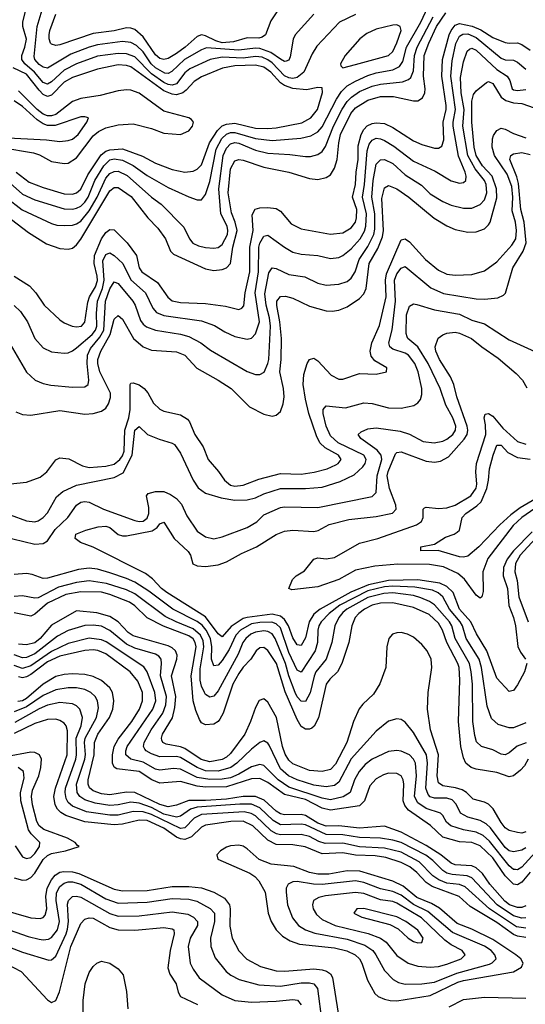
# Model space of a CAD drawing. Header units: inches. Extents: x 1308407 to 1441228, y 959628 to 1036311.
# Tile 291 of 656: x 1341936 to 1344367, y 1013372 to 1018102. Entities that reach past the tile are written whole.
import ezdxf

# ---------------------------------------------------------------- set-up
doc = ezdxf.new("R2010")
doc.units = ezdxf.units.IN
doc.header["$MEASUREMENT"] = 0
doc.layers.add('B3041', color=7, linetype='Continuous')

msp = doc.modelspace()

# ---------------------------------------------------------------- linework, layer by layer
at = {"layer": 'B3041', "color": 5}
for points, elevation in [([(1341890, 1017316.5), (1341950, 1017264.6), (1342010, 1017237.1), (1342150, 1017193.4), (1342190, 1017191.9), (1342210, 1017196.3), (1342230, 1017206.9), (1342250, 1017225.8), (1342266.1, 1017250), (1342297, 1017330), (1342340.8, 1017399.2), (1342370, 1017428), (1342390, 1017434.3), (1342430, 1017427.8), (1342481.5, 1017401.5), (1342550, 1017353.3), (1342650, 1017296.1), (1342750, 1017251.8), (1342790, 1017236.9), (1342810, 1017236), (1342830, 1017261.6), (1342850, 1017324.9), (1342880.4, 1017479.6), (1342908.5, 1017531.5), (1342930, 1017552.3), (1342950, 1017559.4), (1342970, 1017560.2), (1343070, 1017531.3), (1343150, 1017521.4), (1343287.1, 1017532.9), (1343335.6, 1017544.4), (1343370, 1017562.8), (1343390, 1017587.5), (1343459, 1017721), (1343483.2, 1017756.8), (1343510, 1017783.5), (1343550, 1017807.3), (1343610, 1017833.9), (1343650, 1017846.5), (1343730, 1017861.7), (1343762.8, 1017877.2), (1343778.5, 1017901.5), (1343796.5, 1017970), (1343864.2, 1018090), (1343910.7, 1018190)], 2960), ([(1341870, 1017163.4), (1341979.4, 1017079.4), (1342064.8, 1017024.8), (1342130, 1017002.6), (1342170, 1016999.5), (1342190, 1017005), (1342210, 1017020.1), (1342230, 1017047.3), (1342370, 1017279.1), (1342390, 1017296.2), (1342410, 1017296), (1342471.9, 1017251.9), (1342552.3, 1017150), (1342600.9, 1017100.9), (1342636.8, 1017050), (1342661.8, 1016990), (1342675.5, 1016975.5), (1342830, 1016905.9), (1342870, 1016897.5), (1342910, 1016901.2), (1342930, 1016910.1), (1342950, 1016931.3), (1342960.9, 1017010), (1342981.6, 1017090), (1342973, 1017130), (1342953.8, 1017173.8), (1342939.1, 1017270), (1342950, 1017385.3), (1342970, 1017423.9), (1342990, 1017430.1), (1343010, 1017426.6), (1343110, 1017394.1), (1343230, 1017369.6), (1343330, 1017338.5), (1343370, 1017334.7), (1343410, 1017343.5), (1343430, 1017357.4), (1343450, 1017389.2), (1343462.9, 1017430), (1343470.4, 1017510), (1343479.2, 1017550), (1343528.5, 1017651.5), (1343550, 1017679.2), (1343610, 1017714.7), (1343670, 1017733.3), (1343733.7, 1017733.7), (1343830, 1017712.4), (1343850, 1017712.3), (1343873.3, 1017726.7), (1343883.5, 1017750), (1343885.4, 1017770), (1343878, 1017830), (1343881, 1017930), (1343902.9, 1017990), (1343940.3, 1018070), (1343984.7, 1018135.3)], 2920), ([(1341870, 1017250.1), (1341948.1, 1017188.1), (1342090, 1017122.4), (1342115.2, 1017115.2), (1342152.7, 1017112.7), (1342190, 1017114.7), (1342210, 1017121.5), (1342230, 1017134.9), (1342270, 1017183.5), (1342309.1, 1017250), (1342350, 1017340.5), (1342370, 1017363.3), (1342390, 1017373.5), (1342410, 1017373.7), (1342453.1, 1017353.1), (1342569.5, 1017249.5), (1342615.8, 1017215.8), (1342725.9, 1017105.9), (1342752.1, 1017050), (1342768.3, 1017028.3), (1342795.8, 1017015.8), (1342830, 1017008.3), (1342870, 1017004.7), (1342890, 1017007.5), (1342910, 1017021.5), (1342935.4, 1017070), (1342937.5, 1017090), (1342933.2, 1017110), (1342903.9, 1017170), (1342894.1, 1017290), (1342915.1, 1017450), (1342930, 1017485.6), (1342950, 1017505.9), (1342970, 1017511.4), (1342990, 1017508.5), (1343070, 1017475.9), (1343130, 1017461.2), (1343234.5, 1017454.5), (1343310, 1017444.1), (1343335, 1017445), (1343370, 1017455.1), (1343390, 1017469.4), (1343406.7, 1017493.3), (1343445.1, 1017590), (1343487.3, 1017672.7), (1343510, 1017708.2), (1343530.7, 1017729.3), (1343570, 1017756.7), (1343630, 1017782.1), (1343670, 1017791.8), (1343776.8, 1017803.2), (1343806.1, 1017813.9), (1343816.1, 1017823.9), (1343830, 1017856), (1343834, 1017930), (1343847.2, 1017970), (1343923.8, 1018116.2)], 2940), ([(1343550, 1018126.4), (1343474.2, 1018090), (1343364.5, 1017975.5), (1343342.1, 1017937.9), (1343301.9, 1017850), (1343270, 1017823.9), (1343250, 1017819.8), (1343230, 1017822.8), (1343210, 1017832.3), (1343150, 1017894.1), (1343130, 1017909.5), (1343101.9, 1017921.9), (1343070, 1017925.4), (1343010, 1017917.5), (1342910, 1017922), (1342852.7, 1017910), (1342754.3, 1017865.7), (1342730, 1017846.6), (1342690, 1017793.7), (1342670, 1017786.7), (1342650, 1017790.2), (1342630, 1017800.5), (1342570, 1017841.3), (1342490, 1017923.9), (1342450, 1017938.4), (1342410, 1017939.4), (1342310, 1017926.5), (1342210, 1017889.9), (1342150, 1017859.1), (1342090, 1017802.9), (1342070, 1017792.7), (1342050, 1017800.7), (1342008.3, 1017850), (1341961, 1017890), (1341946.5, 1017910), (1341947.4, 1017930), (1341961.5, 1017970), (1341968.7, 1018008.7), (1341951.4, 1018070), (1341951.1, 1018090), (1341966, 1018150)], 2960), ([(1343350.8, 1018129.2), (1343260.5, 1018030), (1343251.1, 1018008.9), (1343237.2, 1017922.8), (1343230, 1017907), (1343217.5, 1017902.5), (1343210, 1017901.7), (1343190, 1017911.6), (1343143.9, 1017943.9), (1343090, 1017964), (1343070, 1017965.7), (1342990, 1017955.5), (1342833.7, 1017966.3), (1342810, 1017957.3), (1342729.3, 1017910), (1342667.4, 1017852.6), (1342650, 1017843.6), (1342634.6, 1017845.4), (1342588.9, 1017870), (1342568.8, 1017890), (1342530, 1017947.6), (1342497.9, 1017977.9), (1342470, 1017992.9), (1342430, 1017997.4), (1342310, 1017981.8), (1342270, 1017970.8), (1342182.9, 1017937.1), (1342070, 1017869.9), (1342050, 1017873.3), (1342030, 1017886.8), (1342009.9, 1017910), (1342005.6, 1017925.6), (1342019.9, 1018070), (1342044.7, 1018150)], 2940), ([(1343175.3, 1018144.7), (1343143.2, 1018096.8), (1343118.6, 1018030), (1343102.5, 1018017.5), (1343086.2, 1018013.8), (1343030, 1018014.5), (1342964.3, 1017995.7), (1342910, 1017991.1), (1342879.9, 1017999.9), (1342830, 1018025.1), (1342810, 1018028.5), (1342790, 1018021.6), (1342732.5, 1017970), (1342690, 1017939.7), (1342650, 1017916.1), (1342630, 1017911.1), (1342610, 1017916), (1342590, 1017932.8), (1342530, 1018019.6), (1342490, 1018055), (1342470, 1018062), (1342450, 1018062.7), (1342390, 1018048.6), (1342290, 1018034.9), (1342130, 1017981.4), (1342110, 1017978.8), (1342090, 1017984), (1342084.7, 1017990), (1342078.1, 1018010), (1342077.8, 1018030), (1342081.2, 1018050), (1342110, 1018127.8)], 2920), ([(1341909.7, 1016869.7), (1341983.9, 1016823.9), (1342014.8, 1016790), (1342054, 1016730), (1342130, 1016660.2), (1342150, 1016646), (1342189.4, 1016629.4), (1342210, 1016626.3), (1342233.7, 1016630), (1342250.3, 1016649.7), (1342264.3, 1016744.3), (1342272.2, 1016770), (1342301, 1016819), (1342310, 1016849.2), (1342309.2, 1016870), (1342294.8, 1016930), (1342295.5, 1016970), (1342330, 1017049.1), (1342350, 1017079.4), (1342370, 1017094.2), (1342390, 1017092.4), (1342452.7, 1017030), (1342498.7, 1016970), (1342511.3, 1016910), (1342523.8, 1016890), (1342598.9, 1016838.9), (1342649.1, 1016769.1), (1342670, 1016750.7), (1342710, 1016743.5), (1342830, 1016738.9), (1342925.4, 1016725.4), (1342990, 1016710.2), (1343003.8, 1016716.2), (1343013.1, 1016726.9), (1343020.8, 1016790), (1343043.1, 1016890), (1343042.9, 1017010), (1343059.1, 1017090), (1343054.7, 1017165.3), (1343067.8, 1017192.2), (1343090, 1017198.1), (1343130, 1017199.5), (1343170, 1017194.4), (1343190, 1017182.6), (1343241.1, 1017121.1), (1343290, 1017096.6), (1343430, 1017072.3), (1343490, 1017077.7), (1343530, 1017101.5), (1343549.9, 1017130.1), (1343555.9, 1017150), (1343556.3, 1017190), (1343536.2, 1017250), (1343550.6, 1017310), (1343553.5, 1017370), (1343562.8, 1017430), (1343564, 1017496), (1343577.7, 1017550), (1343590, 1017574.1), (1343607.3, 1017592.7), (1343630, 1017604), (1343650, 1017607.3), (1343690, 1017602.7), (1343730, 1017583.4), (1343830, 1017520.1), (1343870, 1017502), (1343930, 1017485.5), (1343950, 1017485.4), (1343965.3, 1017494.7), (1343974.9, 1017525.1), (1343971.7, 1017610), (1343986.8, 1017670), (1343987.1, 1017690), (1343966.3, 1017830), (1343969, 1017910), (1344001.3, 1018030), (1344010, 1018050.5), (1344030, 1018076.1), (1344050, 1018083.1), (1344111.2, 1018071.2), (1344153, 1018053), (1344210, 1018015.7), (1344270, 1017992.6), (1344290, 1017988.8), (1344330, 1017990.5), (1344350, 1017982.5), (1344390, 1017955.6)], 2880), ([(1341910, 1016728.7), (1341940.8, 1016700.8), (1341974.1, 1016650), (1342008.7, 1016570), (1342050, 1016525.2), (1342090, 1016506.6), (1342150, 1016500.1), (1342170, 1016502.3), (1342190, 1016510.7), (1342210, 1016526), (1342285.5, 1016590), (1342301.2, 1016610), (1342307.8, 1016630), (1342305.3, 1016690), (1342310.2, 1016750), (1342333.8, 1016810), (1342342.7, 1016850), (1342336.4, 1016943.6), (1342350, 1016974.1), (1342370, 1016981.6), (1342390, 1016969.5), (1342431.5, 1016931.5), (1342470, 1016853.1), (1342541.2, 1016790), (1342576.2, 1016716.2), (1342594.7, 1016694.7), (1342630, 1016681.6), (1342810, 1016656.1), (1342873, 1016633), (1342922.1, 1016602.1), (1342970, 1016580.7), (1343030, 1016567.1), (1343050, 1016571.8), (1343070, 1016592.3), (1343088.5, 1016650), (1343067.7, 1016790), (1343084.1, 1016890), (1343086, 1017010), (1343091.2, 1017028.8), (1343110, 1017061.7), (1343130, 1017066.4), (1343210, 1017008.8), (1343250, 1016985.4), (1343290, 1016975.9), (1343370, 1016968.6), (1343430, 1016955.3), (1343470, 1016959), (1343490, 1016968.9), (1343530, 1017000.5), (1343573.7, 1017050), (1343594, 1017086), (1343600.8, 1017110), (1343603.8, 1017170), (1343583.6, 1017250), (1343593.8, 1017310), (1343607.4, 1017472.6), (1343616.4, 1017503.6), (1343630, 1017523.1), (1343650, 1017532.2), (1343670, 1017530.1), (1343690, 1017521.6), (1343735, 1017495), (1343830, 1017422), (1343934.3, 1017374.3), (1344010, 1017327.3), (1344050, 1017317.4), (1344070, 1017320.2), (1344080.9, 1017330), (1344082.4, 1017350), (1344077.7, 1017370), (1344046.4, 1017446.4), (1344020.3, 1017590), (1344019.8, 1017610), (1344030.8, 1017670), (1344009.1, 1017830.9), (1344015.4, 1017904.6), (1344032.4, 1017987.6), (1344050, 1018023.1), (1344067.1, 1018032.9), (1344090, 1018033.4), (1344130, 1018015.9), (1344250, 1017916.5), (1344270, 1017908.7), (1344310, 1017907.8), (1344330, 1017897.7), (1344370, 1017865)], 2860), ([(1341890, 1016543.9), (1341969.1, 1016409.1), (1342010.8, 1016370.8), (1342050, 1016353.8), (1342086.7, 1016346.7), (1342190, 1016336.8), (1342250, 1016338.5), (1342265.1, 1016350), (1342268.1, 1016370), (1342260.1, 1016450), (1342262.1, 1016490), (1342277.4, 1016522.6), (1342322.5, 1016577.5), (1342340.3, 1016610), (1342349.4, 1016750), (1342370, 1016809), (1342390, 1016842.3), (1342410, 1016834.4), (1342479.6, 1016750), (1342490.9, 1016730), (1342516.4, 1016656.4), (1342530, 1016639), (1342546.8, 1016626.8), (1342590, 1016610.1), (1342710, 1016591.8), (1342750, 1016579.6), (1342807.5, 1016550), (1342854.1, 1016514.1), (1343030, 1016412.2), (1343070, 1016398.3), (1343090, 1016396.9), (1343110.9, 1016409.1), (1343129.9, 1016450), (1343133.3, 1016470), (1343142.8, 1016630), (1343137.2, 1016670), (1343120.5, 1016730), (1343115, 1016785), (1343133.4, 1016886.6), (1343150, 1016910.2), (1343170, 1016906.7), (1343230, 1016877.9), (1343306.9, 1016866.9), (1343370, 1016836.3), (1343410, 1016826.4), (1343470, 1016830.8), (1343510, 1016845), (1343530, 1016860.2), (1343548.9, 1016891.1), (1343567.6, 1016950), (1343610, 1017012.9), (1343639.3, 1017070), (1343644.1, 1017095.9), (1343643.2, 1017170), (1343629.1, 1017250), (1343635, 1017330), (1343650, 1017408.4), (1343670, 1017429.5), (1343690, 1017429.6), (1343730, 1017411), (1343790, 1017356), (1343867.8, 1017307.8), (1343910, 1017266), (1343970, 1017228.5), (1344010, 1017210.7), (1344070, 1017195.8), (1344110, 1017196), (1344150, 1017215), (1344170, 1017236.6), (1344182.3, 1017270), (1344178.5, 1017310), (1344169.9, 1017330), (1344125.6, 1017385.6), (1344090.2, 1017450), (1344066.4, 1017590), (1344072.5, 1017670), (1344058.8, 1017750), (1344055.9, 1017824.1), (1344070, 1017899), (1344087, 1017950), (1344099.2, 1017960.8), (1344110, 1017964.8), (1344130, 1017954.8), (1344230, 1017862.6), (1344279.6, 1017830), (1344292, 1017810), (1344304.3, 1017770), (1344310, 1017765.2), (1344330, 1017762), (1344370, 1017767)], 2840), ([(1341919, 1017370), (1341982.1, 1017322.1), (1342050, 1017295.7), (1342150, 1017266.1), (1342190, 1017264.5), (1342210, 1017270.1), (1342230, 1017287.2), (1342263.7, 1017356.3), (1342327.9, 1017452.1), (1342350, 1017470.1), (1342370, 1017476.7), (1342430, 1017481.6), (1342526.3, 1017446.3), (1342590, 1017412.1), (1342670, 1017382.1), (1342730, 1017369.1), (1342770, 1017373.6), (1342790, 1017383.4), (1342810, 1017404.8), (1342848.4, 1017510), (1342886.8, 1017570), (1342910, 1017591.6), (1342930, 1017600.3), (1342970, 1017604.4), (1343070, 1017581), (1343130, 1017578.9), (1343170, 1017582.8), (1343292.9, 1017607.1), (1343336.3, 1017630), (1343368.4, 1017670), (1343392.5, 1017752.5), (1343390, 1017775.1), (1343370, 1017776.1), (1343314.9, 1017765.1), (1343250, 1017771.2), (1343210, 1017785.7), (1343190, 1017798), (1343143, 1017850), (1343110, 1017874.3), (1343070, 1017883.8), (1342970, 1017880.5), (1342910.8, 1017869.2), (1342810, 1017826.7), (1342774.6, 1017805.4), (1342737.3, 1017762.7), (1342720.7, 1017750), (1342690, 1017741.8), (1342670, 1017743.8), (1342630, 1017760.6), (1342470, 1017876.3), (1342450, 1017882.6), (1342410, 1017884.4), (1342310, 1017865.1), (1342190, 1017823.7), (1342150, 1017801.1), (1342090, 1017739.8), (1342070, 1017732.5), (1342050, 1017742.6), (1342030, 1017763.6), (1341970, 1017840.2), (1341905.3, 1017870)], 2980), ([(1341918.7, 1016218.7), (1341950, 1016205), (1341990, 1016202), (1342130, 1016224.1), (1342250, 1016207.4), (1342290, 1016210.1), (1342330, 1016221.2), (1342350, 1016235.8), (1342363.5, 1016256.5), (1342373.3, 1016286.7), (1342372.9, 1016307.1), (1342321.5, 1016410), (1342311.9, 1016450), (1342312.5, 1016470), (1342327.1, 1016510), (1342370.7, 1016590), (1342390, 1016663.5), (1342410, 1016680.6), (1342430, 1016663.2), (1342483.3, 1016570), (1342530, 1016530.7), (1342570, 1016514.3), (1342690, 1016507.2), (1342730, 1016491.2), (1342787.7, 1016427.7), (1342890, 1016370.8), (1342952.3, 1016330), (1343041.9, 1016241.9), (1343110, 1016206.4), (1343150, 1016196.9), (1343170, 1016201.5), (1343190, 1016220.3), (1343202.8, 1016257.2), (1343207.1, 1016290), (1343203.8, 1016330), (1343186.8, 1016410), (1343193.7, 1016470), (1343194.7, 1016570), (1343187, 1016650), (1343171.7, 1016728.3), (1343172.8, 1016750), (1343190, 1016772.8), (1343213.4, 1016773.4), (1343250, 1016763.8), (1343330, 1016725.5), (1343410, 1016704), (1343438.2, 1016701.8), (1343470, 1016706.9), (1343510, 1016722.5), (1343570, 1016762.1), (1343590, 1016785.1), (1343602.5, 1016810), (1343615.5, 1016930), (1343657.8, 1017002.2), (1343681.1, 1017058.9), (1343684.7, 1017090), (1343677.7, 1017242.3), (1343690, 1017293.7), (1343710, 1017305.1), (1343750, 1017290.1), (1343807.5, 1017250), (1343928.5, 1017148.5), (1343990, 1017111.7), (1344030, 1017094.6), (1344090, 1017081), (1344130, 1017082.5), (1344170, 1017098), (1344190, 1017116.3), (1344197.5, 1017130), (1344230, 1017246.2), (1344229.1, 1017290), (1344206.7, 1017350), (1344160.4, 1017400.4), (1344130.8, 1017450), (1344120.5, 1017490), (1344110.2, 1017609.8), (1344110.2, 1017709.8), (1344117.6, 1017742.4), (1344130, 1017759.8), (1344180.3, 1017799.7), (1344190, 1017805), (1344210, 1017795.9), (1344251, 1017730), (1344273.5, 1017713.5), (1344310, 1017702.7), (1344350, 1017700.1), (1344410, 1017678.3)], 2820), ([(1341850, 1017487.9), (1342002.3, 1017462.3), (1342032.3, 1017452.3), (1342090, 1017421.5), (1342150, 1017411), (1342170, 1017413.5), (1342210, 1017438.8), (1342290, 1017543.9), (1342314.7, 1017565.3), (1342350, 1017582.6), (1342410, 1017597.4), (1342481.5, 1017601.5), (1342570, 1017579), (1342630, 1017557.6), (1342710, 1017551.1), (1342750, 1017567.8), (1342767.9, 1017590), (1342772.5, 1017610), (1342762.6, 1017622.6), (1342749.7, 1017630), (1342630, 1017661.8), (1342510, 1017749.6), (1342470, 1017762.8), (1342450, 1017764.8), (1342410, 1017759.7), (1342322.6, 1017737.4), (1342230, 1017723.5), (1342190, 1017709.2), (1342110, 1017646), (1342090, 1017639.9), (1342070, 1017640.8), (1342050, 1017648.6), (1342021.2, 1017670), (1341930, 1017760.7)], 3020), ([(1341850, 1017535.9), (1342065.3, 1017525.3), (1342130, 1017516.8), (1342170, 1017521.2), (1342190, 1017528.4), (1342218.1, 1017550), (1342258.8, 1017610), (1342266.6, 1017630), (1342250, 1017635.8), (1342230, 1017635.2), (1342106.4, 1017593.6), (1342070, 1017593.9), (1342050, 1017602.1), (1342021.3, 1017621.3), (1341950, 1017685.2), (1341910, 1017712.1)], 3040), ([(1341892.8, 1015872.8), (1341970, 1015880.1), (1342035.4, 1015904.6), (1342066.3, 1015930), (1342110, 1015987.7), (1342130, 1015997), (1342172.4, 1015992.4), (1342238.9, 1015958.9), (1342270, 1015951.6), (1342350, 1015956.5), (1342390, 1015966.6), (1342417.6, 1015990), (1342430, 1016006.8), (1342438.3, 1016030), (1342442.1, 1016130), (1342461.1, 1016190), (1342467.7, 1016230), (1342467.7, 1016350), (1342470, 1016355.2), (1342482.5, 1016357.5), (1342510, 1016348.3), (1342535.1, 1016330), (1342553, 1016310), (1342580.2, 1016260.2), (1342610, 1016231.8), (1342630, 1016222), (1342710, 1016204.3), (1342742.5, 1016182.5), (1342753.2, 1016170), (1342778.7, 1016110), (1342818.7, 1016050), (1342841.8, 1015990), (1342891.7, 1015931.7), (1342920.7, 1015890), (1342950, 1015866.4), (1342970, 1015860.8), (1343010, 1015865.3), (1343085.9, 1015894.1), (1343190, 1015921.3), (1343290, 1015919.4), (1343351.9, 1015928.1), (1343415.2, 1015944.8), (1343456.4, 1015963.6), (1343467, 1015970), (1343481.9, 1015990), (1343469.1, 1016010), (1343404.6, 1016044.6), (1343379.6, 1016070), (1343363.3, 1016103.3), (1343326.3, 1016210), (1343310, 1016278.9), (1343299.7, 1016350), (1343302.5, 1016397.5), (1343318.4, 1016450), (1343330, 1016470.3), (1343350, 1016476.1), (1343370, 1016462.6), (1343433.6, 1016393.6), (1343470, 1016375.2), (1343490, 1016375.8), (1343570, 1016402.2), (1343650, 1016399.6), (1343699.3, 1016410), (1343700.9, 1016430), (1343643.1, 1016463.1), (1343625.9, 1016485.9), (1343620.5, 1016510), (1343629.9, 1016550), (1343666.3, 1016633.7), (1343697.9, 1016770), (1343694.9, 1016850), (1343698.8, 1016881.2), (1343770, 1017044.4), (1343790, 1017048.9), (1343810, 1017034.2), (1343886.4, 1016950), (1343950, 1016898.9), (1343990, 1016880.1), (1344030, 1016874.9), (1344110, 1016878.2), (1344170, 1016896.2), (1344230, 1016939.3), (1344301.5, 1017018.5), (1344320.5, 1017050), (1344325.1, 1017090), (1344320.3, 1017130), (1344303.1, 1017183.1), (1344306.5, 1017250), (1344301.4, 1017301.4), (1344279.2, 1017359.2), (1344218.6, 1017450), (1344207.5, 1017490), (1344208.6, 1017530), (1344214.3, 1017545.7), (1344230, 1017570.1), (1344250, 1017580.5), (1344270, 1017576.4), (1344310, 1017554.5), (1344370, 1017533.7)], 2780), ([(1341890, 1015722.7), (1341970, 1015694.1), (1342010, 1015689.4), (1342024.9, 1015695.1), (1342050, 1015711.2), (1342070, 1015733.4), (1342113.5, 1015810), (1342143.9, 1015836.1), (1342210, 1015865.6), (1342390, 1015903.4), (1342434.6, 1015925.4), (1342477.5, 1016010), (1342489.6, 1016130), (1342510, 1016148.4), (1342550.1, 1016110.1), (1342607.1, 1016087.1), (1342670, 1016068.4), (1342680.7, 1016060.7), (1342710, 1016019), (1342769.6, 1015890), (1342793.9, 1015853.9), (1342830, 1015827), (1342904.8, 1015804.8), (1342970, 1015794.4), (1343030, 1015795.5), (1343070, 1015804.6), (1343110, 1015823.6), (1343190, 1015850.5), (1343309.9, 1015850.1), (1343390, 1015857.1), (1343477.2, 1015882.8), (1343544.2, 1015915.8), (1343586.2, 1015953.8), (1343596.9, 1015970), (1343602.3, 1015990), (1343590.5, 1016010), (1343467.7, 1016070), (1343430, 1016103), (1343409.2, 1016150), (1343395.4, 1016210), (1343395, 1016230), (1343410, 1016247.2), (1343503, 1016237), (1343590, 1016262.1), (1343630, 1016258.1), (1343710, 1016236.8), (1343770, 1016235.3), (1343831, 1016249), (1343850, 1016260.7), (1343862.6, 1016277.4), (1343870, 1016301), (1343869.3, 1016330), (1343852.5, 1016410), (1343836.1, 1016450), (1343806.1, 1016490), (1343790, 1016500.3), (1343730, 1016519.7), (1343716.4, 1016530), (1343710.8, 1016550), (1343727.4, 1016612.6), (1343743.5, 1016750), (1343738.7, 1016850), (1343750, 1016881.4), (1343770, 1016908.8), (1343790, 1016916.8), (1343913.1, 1016813.1), (1343974, 1016786), (1344130, 1016761.1), (1344170, 1016759), (1344234.4, 1016765.6), (1344261.8, 1016778.2), (1344271.8, 1016788.2), (1344307, 1016910), (1344356.9, 1016990), (1344370.6, 1017030), (1344362.1, 1017130), (1344344.7, 1017190), (1344334.6, 1017314.6), (1344326.4, 1017346.4), (1344293.1, 1017430), (1344298, 1017450), (1344310, 1017458.3), (1344350, 1017463.9), (1344390, 1017454.3)], 2760), ([(1341850, 1015620.7), (1342010, 1015582), (1342050, 1015585.3), (1342070, 1015598.1), (1342106.4, 1015653.6), (1342168.4, 1015710), (1342209.5, 1015770.5), (1342230, 1015784.2), (1342250, 1015787.5), (1342270, 1015783.5), (1342339.6, 1015750), (1342490, 1015696.6), (1342510, 1015691.6), (1342530, 1015692.9), (1342550, 1015707.9), (1342557, 1015730), (1342558, 1015758), (1342545.5, 1015814.5), (1342554.1, 1015825.9), (1342590, 1015835.7), (1342630, 1015835.2), (1342661.5, 1015821.5), (1342690, 1015802.2), (1342714.9, 1015774.9), (1342739.3, 1015719.3), (1342790, 1015645.4), (1342830, 1015617.3), (1342870, 1015608.6), (1342910, 1015618), (1343030, 1015662.2), (1343075.8, 1015690), (1343110, 1015723.5), (1343190, 1015758.1), (1343210, 1015761.2), (1343370, 1015758.1), (1343630, 1015811.2), (1343650, 1015830.4), (1343655.4, 1015910), (1343677.5, 1015990), (1343673.2, 1016010), (1343654, 1016034), (1343575.5, 1016090), (1343563.5, 1016110), (1343577.3, 1016122.7), (1343610, 1016136.6), (1343650, 1016141), (1343765.4, 1016125.4), (1343810, 1016111.3), (1343875.6, 1016075.6), (1343928.5, 1016068.5), (1343970, 1016077.7), (1343990, 1016087.4), (1344019, 1016110), (1344031.7, 1016130), (1344032.1, 1016150), (1344019.1, 1016190), (1343984.2, 1016250), (1343957.5, 1016330), (1343900.5, 1016450), (1343850, 1016529.9), (1343801.6, 1016570), (1343798.2, 1016578.3), (1343794, 1016593.9), (1343795.3, 1016684.7), (1343810, 1016725.4), (1343830, 1016736.8), (1343845.5, 1016734.5), (1343930, 1016708.7), (1344050, 1016686.9), (1344110, 1016658), (1344170, 1016640.6), (1344290, 1016563.9), (1344430, 1016499.7)], 2740), ([(1344373.7, 1015010), (1344362.9, 1014970), (1344330, 1014906.9), (1344310, 1014878.9), (1344302.7, 1014877.3), (1344290, 1014875.1), (1344230, 1014939.4), (1344181.2, 1015070), (1344131.4, 1015151.4), (1344104.6, 1015210), (1344050.8, 1015270), (1344019.4, 1015350), (1343990, 1015378.4), (1343955.2, 1015395.2), (1343850, 1015411.9), (1343710, 1015407.9), (1343613, 1015387), (1343528, 1015352), (1343380.7, 1015270), (1343350, 1015246.5), (1343327.6, 1015210), (1343310, 1015132.4), (1343290, 1015096.2), (1343270, 1015099.5), (1343250, 1015132.1), (1343229.1, 1015190), (1343210, 1015220.2), (1343190, 1015236.1), (1343150, 1015245.7), (1343029.1, 1015230.9), (1343010, 1015224.8), (1342952.5, 1015187.5), (1342910, 1015137.6), (1342890, 1015152.1), (1342830, 1015234.1), (1342643.3, 1015350), (1342618.1, 1015370), (1342575.4, 1015415.4), (1342541, 1015441), (1342290, 1015567.4), (1342229, 1015590), (1342203.7, 1015610), (1342206.6, 1015630), (1342255.1, 1015650), (1342314, 1015666), (1342350, 1015669.1), (1342370, 1015663.1), (1342409.2, 1015629.2), (1342430, 1015621.9), (1342450, 1015622.3), (1342573.5, 1015646.5), (1342597.1, 1015662.9), (1342610, 1015680.1), (1342630, 1015688.1), (1342679.1, 1015610), (1342747, 1015547), (1342756.8, 1015530), (1342768.4, 1015488.4), (1342790, 1015477.9), (1342830, 1015474.7), (1342890, 1015483.9), (1342930, 1015497.1), (1343002.2, 1015537.8), (1343075.3, 1015570), (1343170, 1015628.9), (1343210, 1015644.3), (1343250, 1015649.6), (1343350, 1015642.7), (1343371.2, 1015648.8), (1343423.4, 1015676.6), (1343519.3, 1015700.7), (1343650, 1015714.7), (1343728.4, 1015731.6), (1343746.2, 1015750), (1343744.5, 1015770), (1343714.1, 1015850), (1343703.6, 1015910), (1343708.2, 1015931.8), (1343743.2, 1016016.8), (1343750, 1016023.5), (1343770, 1016025.3), (1343890, 1015981.5), (1343930, 1015976.8), (1343959.3, 1015980.7), (1343997.6, 1016002.4), (1344072.5, 1016087.5), (1344086.6, 1016110), (1344090.2, 1016130), (1344086.8, 1016150), (1344038, 1016290), (1344023.2, 1016350), (1344006.6, 1016386.6), (1343955.1, 1016470), (1343937.5, 1016510), (1343934.3, 1016530), (1343948, 1016572), (1343970, 1016588.8), (1343990, 1016596.6), (1344030, 1016600.7), (1344050, 1016596.4), (1344108.2, 1016570), (1344157.8, 1016530), (1344236.6, 1016476.6), (1344322.1, 1016402.1), (1344353, 1016370), (1344373.6, 1016333.6)], 2720), ([(1344450, 1015780.1), (1344350.8, 1015710), (1344308.3, 1015671.7), (1344186.4, 1015513.6), (1344162.3, 1015450), (1344164.5, 1015355.5), (1344157.6, 1015330), (1344150, 1015323.7), (1344130, 1015336.8), (1344074.1, 1015414.1), (1344042, 1015442), (1343973.2, 1015473.2), (1343905.6, 1015485.6), (1343753.4, 1015486.6), (1343643.1, 1015476.9), (1343550, 1015456.9), (1343470, 1015412.8), (1343370, 1015377.7), (1343243.9, 1015363.9), (1343229.6, 1015370), (1343247.2, 1015412.8), (1343265.6, 1015430), (1343305.3, 1015454.7), (1343350, 1015510.9), (1343370, 1015517), (1343410, 1015512.2), (1343450, 1015518.3), (1343570, 1015587.6), (1343657.3, 1015610), (1343844.1, 1015675.9), (1343867.9, 1015692.1), (1343875.2, 1015710), (1343875.4, 1015750), (1343882.6, 1015757.4), (1343890, 1015760.7), (1343950, 1015754.1), (1343990, 1015756.7), (1344030, 1015770.1), (1344104.9, 1015815.1), (1344130, 1015851.4), (1344134.3, 1015870), (1344128.9, 1015930), (1344132.1, 1015970), (1344176.9, 1016110), (1344176.1, 1016156.1), (1344168.8, 1016190), (1344173.4, 1016206.6), (1344190, 1016210.2), (1344210, 1016197.8), (1344259.1, 1016139.1), (1344330, 1016075.8), (1344370, 1016063.5)], 2680), ([(1344418.4, 1015801.6), (1344342.4, 1015757.6), (1344296.5, 1015723.5), (1344244.4, 1015675.6), (1344143.6, 1015570), (1344090, 1015525.1), (1344070, 1015520.3), (1344050, 1015522.4), (1343948.5, 1015551.5), (1343864, 1015550), (1343864, 1015570), (1343930, 1015582.6), (1343983.8, 1015616.2), (1344024.5, 1015630), (1344039.6, 1015640.4), (1344049.8, 1015650.2), (1344063, 1015710), (1344081.5, 1015730), (1344134.1, 1015765.9), (1344154.1, 1015785.9), (1344181.5, 1015850), (1344190.2, 1015890), (1344194.9, 1015945.1), (1344211.6, 1016010), (1344230, 1016058.3), (1344250, 1016057.6), (1344282.1, 1016022.1), (1344330, 1015998.7), (1344390, 1015990.1)], 2660), ([(1344399, 1015641), (1344310, 1015550.7), (1344279.8, 1015510), (1344261.2, 1015470), (1344259.6, 1015430), (1344281.2, 1015370), (1344287.8, 1015287.8), (1344310.1, 1015230), (1344320.1, 1015190), (1344330.9, 1015090.9), (1344343.6, 1015063.6), (1344367.8, 1015030)], 2720), ([(1344434.9, 1015630), (1344342.3, 1015530), (1344320.3, 1015490), (1344316.6, 1015450), (1344327.3, 1015407.3), (1344335.1, 1015330), (1344380.5, 1015210)], 2740), ([(1344370, 1014724.7), (1344310, 1014700.5), (1344290, 1014700.6), (1344236.6, 1014716.6), (1344204.9, 1014744.9), (1344183.8, 1014803.8), (1344156.9, 1014990), (1344145.1, 1015030), (1344083.2, 1015130), (1344064.5, 1015190), (1344053.5, 1015210), (1344001.9, 1015270), (1343970.3, 1015330.3), (1343948.7, 1015348.7), (1343921.3, 1015361.3), (1343836.4, 1015376.4), (1343730, 1015380.9), (1343690, 1015377.3), (1343610, 1015357.7), (1343474.7, 1015290), (1343424.2, 1015250), (1343385.5, 1015210), (1343374.5, 1015190), (1343370.1, 1015170), (1343367.9, 1015110), (1343357.2, 1015070), (1343290, 1014966.9), (1343270, 1014977.8), (1343230, 1015062.3), (1343190, 1015179.9), (1343170, 1015199.9), (1343147.7, 1015207.7), (1343090, 1015206.8), (1343050, 1015199.8), (1342997.4, 1015170), (1342974.8, 1015145.2), (1342943.5, 1015076.5), (1342910, 1015023), (1342890, 1015002), (1342870, 1014998.4), (1342858.3, 1015030), (1342859.3, 1015090), (1342854, 1015130), (1342833.1, 1015170), (1342813.3, 1015193.3), (1342790, 1015210.7), (1342673.1, 1015270), (1342557.3, 1015357.3), (1342490, 1015399.3), (1342450, 1015417.8), (1342370, 1015444.7), (1342310, 1015462.1), (1342270, 1015467.6), (1342218.8, 1015461.2), (1342070, 1015419), (1342050, 1015418.1), (1341997, 1015437), (1341970, 1015441.5), (1341910, 1015436.5)], 2740), ([(1344371.4, 1014628.6), (1344328.2, 1014611.8), (1344290, 1014580.2), (1344270, 1014571.2), (1344250, 1014574.4), (1344210, 1014594.2), (1344156.3, 1014610), (1344132.4, 1014632.4), (1344123.6, 1014663.6), (1344115, 1014730), (1344112.7, 1014910), (1344107.2, 1014970), (1344098.4, 1015010), (1344030.2, 1015130), (1344014.1, 1015190), (1344001.8, 1015210), (1343930, 1015290.3), (1343906.5, 1015306.5), (1343865.1, 1015325.1), (1343830, 1015335.5), (1343730, 1015348.7), (1343686, 1015346), (1343610, 1015325.6), (1343509.3, 1015270), (1343490, 1015254.4), (1343469.7, 1015230), (1343452, 1015190), (1343437, 1015110), (1343409.5, 1015030.5), (1343360.6, 1014970), (1343351.4, 1014948.6), (1343332.3, 1014867.7), (1343310, 1014826.5), (1343290, 1014828.7), (1343270, 1014849.9), (1343259.9, 1014870), (1343229.5, 1014949.5), (1343213.5, 1015010), (1343164.8, 1015130), (1343150, 1015151.3), (1343130, 1015162.2), (1343110, 1015165.9), (1343070, 1015160.5), (1343047.8, 1015150), (1343023.9, 1015130), (1343009.8, 1015110), (1342986.4, 1015053.6), (1342890, 1014877.2), (1342870, 1014852.2), (1342850, 1014847.7), (1342830, 1014860.7), (1342824.3, 1014870), (1342810, 1014899.8), (1342804.2, 1014930), (1342803.9, 1014983.9), (1342821.3, 1015090), (1342818.5, 1015118.5), (1342805.8, 1015145.8), (1342770, 1015176.3), (1342688.8, 1015208.8), (1342635.8, 1015235.8), (1342490, 1015344.7), (1342450, 1015362.9), (1342354.2, 1015394.2), (1342270, 1015406.2), (1342210, 1015398.4), (1342123.5, 1015376.5), (1342025, 1015325), (1342010, 1015323), (1341950, 1015334), (1341910, 1015331.3)], 2760), ([(1344380.1, 1014550), (1344362.3, 1014517.7), (1344343.2, 1014496.8), (1344310, 1014469.3), (1344290, 1014464.6), (1344230, 1014485.7), (1344130, 1014502.2), (1344106.2, 1014510), (1344081.2, 1014530), (1344070, 1014556), (1344056.7, 1014610), (1344045.1, 1014730), (1344051.5, 1014930), (1344048.2, 1014990), (1344042.9, 1015010), (1343989.5, 1015110), (1343968.3, 1015170), (1343950, 1015203.5), (1343904.7, 1015244.7), (1343830, 1015279), (1343730, 1015301.2), (1343670, 1015299.8), (1343630, 1015288.7), (1343594.4, 1015270), (1343566.9, 1015250), (1343548.8, 1015230), (1343533.4, 1015190), (1343519.1, 1015110), (1343485.1, 1015010), (1343463.8, 1014970), (1343426.7, 1014933.3), (1343410.1, 1014909.9), (1343372.3, 1014747.7), (1343351.9, 1014708.1), (1343340.6, 1014699.4), (1343330, 1014693.7), (1343310, 1014693.6), (1343290, 1014707.2), (1343270, 1014739.6), (1343212.7, 1014872.7), (1343171.5, 1015010), (1343130, 1015071.7), (1343110, 1015086.6), (1343090, 1015085), (1343073.9, 1015070), (1343047, 1015030), (1343010, 1014991.2), (1342990, 1014961.6), (1342961.7, 1014910), (1342913.9, 1014770), (1342898.1, 1014741.9), (1342890, 1014731.2), (1342870, 1014718.5), (1342830, 1014714.5), (1342810, 1014724.8), (1342800.7, 1014740.7), (1342783.2, 1014783.2), (1342770.6, 1014830.6), (1342760.7, 1014950), (1342784, 1015090), (1342780.3, 1015110), (1342770, 1015127.3), (1342750, 1015142.7), (1342627.9, 1015187.9), (1342550, 1015229), (1342490, 1015286.5), (1342463.8, 1015303.8), (1342370, 1015341.5), (1342330, 1015352.2), (1342230, 1015352.9), (1342158.9, 1015341.1), (1342070, 1015298.9), (1342010, 1015245.8), (1341990, 1015237.3), (1341910, 1015251.9)], 2780), ([(1344370, 1014200.1), (1344350, 1014195), (1344330, 1014196.9), (1344290, 1014207), (1344270, 1014220.2), (1344250, 1014245.6), (1344211.6, 1014311.6), (1344190, 1014332.8), (1344170, 1014342.6), (1344116.9, 1014356.9), (1344083.4, 1014390), (1344062.7, 1014402.7), (1344032, 1014412), (1343970, 1014421.1), (1343950, 1014435.7), (1343943, 1014470), (1343949.4, 1014570), (1343910.3, 1014690), (1343896.3, 1014790), (1343899.4, 1014870), (1343918, 1014990), (1343913.8, 1015030), (1343894.6, 1015070), (1343870, 1015100.7), (1343830, 1015135.8), (1343801.3, 1015150), (1343770, 1015157.5), (1343750, 1015157.2), (1343727.8, 1015150), (1343710.2, 1015130), (1343701.5, 1015090), (1343695.7, 1014990), (1343668.1, 1014911.9), (1343637.7, 1014862.3), (1343585.4, 1014814.6), (1343568.3, 1014791.7), (1343541.5, 1014730), (1343508.5, 1014630), (1343454.1, 1014525.9), (1343430, 1014499.5), (1343390, 1014490.3), (1343330, 1014494.6), (1343250, 1014526.5), (1343230, 1014544.5), (1343213, 1014573), (1343199.8, 1014610), (1343170.2, 1014750), (1343130, 1014824.1), (1343110, 1014840.2), (1343088.2, 1014831.8), (1343070, 1014797.3), (1343046.4, 1014730), (1343019.1, 1014670), (1342950, 1014577.5), (1342930, 1014559.2), (1342910, 1014548.7), (1342850, 1014537.5), (1342808.6, 1014548.6), (1342730, 1014601.3), (1342710, 1014609), (1342641, 1014621), (1342624.4, 1014630), (1342620.3, 1014640.3), (1342617.6, 1014650), (1342622.3, 1014670), (1342671.3, 1014748.7), (1342682.7, 1014797.3), (1342686.3, 1014850), (1342666.3, 1014950), (1342691.3, 1015030), (1342692.7, 1015050), (1342686.2, 1015070), (1342670, 1015084.7), (1342650, 1015094.5), (1342481.6, 1015141.6), (1342458.3, 1015158.3), (1342409.8, 1015209.8), (1342370, 1015234.4), (1342307.8, 1015252.2), (1342210, 1015262.8), (1342090, 1015194.2), (1342035.7, 1015130), (1342010, 1015108.3), (1341970, 1015098.2), (1341930, 1015101.6)], 2820), ([(1344370, 1014123.5), (1344350, 1014113.1), (1344310, 1014105), (1344290, 1014109.9), (1344270, 1014125.4), (1344199.9, 1014219.9), (1344179, 1014239), (1344150, 1014254.3), (1344090, 1014270.3), (1344055.9, 1014290), (1344034.1, 1014334.1), (1344015.1, 1014355.1), (1343990, 1014362.9), (1343930, 1014362.4), (1343910, 1014368.8), (1343899.9, 1014379.9), (1343889.4, 1014410), (1343896.6, 1014530), (1343892, 1014570), (1343830, 1014678.5), (1343790, 1014727.4), (1343770, 1014740.3), (1343750, 1014743.8), (1343710, 1014732.7), (1343650, 1014684.1), (1343530, 1014550.9), (1343470, 1014439.5), (1343450, 1014422.5), (1343410, 1014417.2), (1343350, 1014425.1), (1343270, 1014451.2), (1343229, 1014470), (1343190, 1014503.7), (1343136.3, 1014616.3), (1343130, 1014626.6), (1343110, 1014637), (1343090, 1014629.3), (1343050, 1014598.5), (1342980.5, 1014530), (1342950.7, 1014509.3), (1342890, 1014492.2), (1342830, 1014494.2), (1342790, 1014510), (1342710, 1014558), (1342690, 1014561.8), (1342610, 1014561), (1342570, 1014575.9), (1342544.6, 1014590), (1342538.3, 1014598.3), (1342531.3, 1014610), (1342534.2, 1014630), (1342569, 1014690), (1342625.2, 1014770), (1342639, 1014810), (1342641.7, 1014850), (1342612.8, 1014950), (1342618.8, 1015010), (1342616, 1015030), (1342604.8, 1015044.8), (1342590, 1015054.5), (1342490, 1015083), (1342450, 1015102.1), (1342370, 1015168.5), (1342330, 1015188.9), (1342290, 1015194.2), (1342250, 1015192.6), (1342170, 1015168), (1342118.9, 1015141.1), (1342010, 1015056.2), (1341970, 1015037.7), (1341950, 1015035.9), (1341910, 1015051.3)], 2840), ([(1344430, 1014118.6), (1344350, 1014031.4), (1344330, 1014018.8), (1344319.4, 1014019.4), (1344310, 1014019.9), (1344290, 1014036.6), (1344195.1, 1014155.1), (1344163.8, 1014183.8), (1344130, 1014199.8), (1344070.4, 1014210.4), (1344009.4, 1014229.4), (1343987.2, 1014247.2), (1343970, 1014279.4), (1343959.4, 1014290), (1343890, 1014312.1), (1343850, 1014340.1), (1343834.6, 1014370), (1343843.5, 1014470), (1343838.2, 1014530), (1343830, 1014550.5), (1343810, 1014570.5), (1343770, 1014588.3), (1343750, 1014591.5), (1343710, 1014585.8), (1343630, 1014549), (1343596.7, 1014523.3), (1343568.3, 1014490), (1343545.3, 1014450), (1343524.9, 1014390), (1343491.8, 1014368.2), (1343430, 1014354.9), (1343390, 1014362), (1343230, 1014415.6), (1343179.3, 1014450), (1343110, 1014518.5), (1343090, 1014524.1), (1343050, 1014512.2), (1342990, 1014477.6), (1342950, 1014460.3), (1342910, 1014453.4), (1342850, 1014452), (1342790, 1014461.9), (1342710, 1014502.2), (1342675.2, 1014504.8), (1342610, 1014496.5), (1342590, 1014502.2), (1342530, 1014534.8), (1342470, 1014550.4), (1342446.9, 1014570), (1342446, 1014590), (1342452.5, 1014610), (1342575.9, 1014790), (1342590.2, 1014830), (1342585.8, 1014870), (1342550, 1014969.1), (1342533.2, 1014993.2), (1342352.7, 1015112.7), (1342330, 1015123.7), (1342270, 1015130.5), (1342170, 1015105.1), (1342090, 1015067.7), (1341990, 1014998.5), (1341950, 1014985.1), (1341910, 1015000.4)], 2860), ([(1344390, 1014007), (1344350, 1013959), (1344330, 1013946.4), (1344310, 1013949.9), (1344270, 1013989.9), (1344210, 1014075.7), (1344150, 1014134.1), (1344110, 1014149.1), (1344050, 1014152.4), (1343970, 1014175.4), (1343911.1, 1014231.1), (1343804.6, 1014304.6), (1343787.1, 1014327.1), (1343779.9, 1014350), (1343782.7, 1014430), (1343779.7, 1014450), (1343769.9, 1014469.9), (1343750, 1014480.2), (1343710, 1014482), (1343685.1, 1014474.9), (1343650, 1014455.9), (1343618.7, 1014421.3), (1343594.4, 1014350), (1343570, 1014326.3), (1343430, 1014305.3), (1343390, 1014314.4), (1343310, 1014355.5), (1343210, 1014379.4), (1343130, 1014438.2), (1343090, 1014457.3), (1343050, 1014454.9), (1342930, 1014416.8), (1342830, 1014414.6), (1342790, 1014420.5), (1342710, 1014442.6), (1342610, 1014434.6), (1342571, 1014450), (1342510, 1014489.9), (1342402.8, 1014502.8), (1342390.8, 1014510.8), (1342383.1, 1014530), (1342382.9, 1014570), (1342390.2, 1014610), (1342410, 1014646), (1342476.1, 1014730), (1342513.1, 1014790), (1342527.6, 1014830), (1342526.9, 1014870), (1342504.4, 1014924.4), (1342467, 1014970), (1342350, 1015055.6), (1342312.5, 1015072.5), (1342290, 1015075.6), (1342250, 1015072.4), (1342130, 1015044.4), (1342070, 1015016.7), (1341990, 1014956.6), (1341970, 1014944.5), (1341950, 1014939.8), (1341930, 1014945.1)], 2880), ([(1344370, 1013845.5), (1344350, 1013837.8), (1344330, 1013836.7), (1344290.3, 1013850.3), (1344268, 1013868), (1344197, 1013950), (1344160.8, 1014000.8), (1344130, 1014028.4), (1344110, 1014037.6), (1344030, 1014042.4), (1344010, 1014049.6), (1343960.1, 1014090), (1343890, 1014134.7), (1343770, 1014198.5), (1343690, 1014227.9), (1343570, 1014217.6), (1343470, 1014228.9), (1343410, 1014228.6), (1343370, 1014242.5), (1343310, 1014279.2), (1343290, 1014284.2), (1343210, 1014282.8), (1343190, 1014287.3), (1343170, 1014299.4), (1343112.3, 1014352.3), (1343070, 1014370.6), (1343010.7, 1014370.7), (1342930, 1014357.7), (1342830, 1014350.8), (1342749.5, 1014350.5), (1342690, 1014328.1), (1342650, 1014321.5), (1342610, 1014332.2), (1342490, 1014389), (1342450, 1014391.8), (1342370, 1014378.7), (1342330, 1014383.5), (1342290, 1014397), (1342272.2, 1014412.2), (1342265.5, 1014430), (1342264.9, 1014450), (1342294.5, 1014570), (1342295.4, 1014630), (1342311.8, 1014670), (1342368.4, 1014750), (1342384.4, 1014790), (1342389.2, 1014830), (1342382.7, 1014870), (1342370, 1014892.5), (1342330, 1014927.4), (1342290, 1014947.2), (1342250, 1014956.4), (1342190, 1014959.8), (1342150, 1014956.7), (1342110, 1014946.4), (1342050, 1014909.4), (1341970, 1014841.3), (1341950, 1014830), (1341927.3, 1014827.3)], 2920), ([(1344370, 1013788.1), (1344350, 1013785.9), (1344310, 1013797.2), (1344231.6, 1013850), (1344110, 1013979.5), (1344087.1, 1013990), (1344015.1, 1013995.1), (1343990, 1014002.1), (1343970, 1014014.5), (1343922.6, 1014062.6), (1343888.3, 1014088.3), (1343770, 1014148.6), (1343730, 1014161.1), (1343670.7, 1014170.7), (1343570, 1014173.6), (1343490, 1014186.4), (1343410, 1014188.5), (1343310, 1014233.6), (1343290, 1014238), (1343190, 1014234.8), (1343154.8, 1014254.8), (1343090, 1014315.5), (1343050, 1014332.9), (1342994.3, 1014334.3), (1342790, 1014318.9), (1342758.2, 1014310), (1342710, 1014275.3), (1342690, 1014270.8), (1342630, 1014285.2), (1342570, 1014317.4), (1342510, 1014338.4), (1342470, 1014343.4), (1342410, 1014330), (1342370, 1014326.6), (1342298.5, 1014338.5), (1342250, 1014354), (1342225.7, 1014370), (1342212, 1014390), (1342210.2, 1014430), (1342248.9, 1014550), (1342252.3, 1014572.3), (1342247.4, 1014630), (1342250.9, 1014650), (1342305.4, 1014750), (1342315.6, 1014795.6), (1342310.8, 1014830), (1342299.9, 1014850), (1342279.1, 1014870), (1342250, 1014884.2), (1342210, 1014892), (1342170, 1014892.9), (1342110, 1014882.2), (1342050, 1014855.8), (1341970, 1014800.3), (1341910, 1014777.4)], 2940), ([(1344370, 1013738.6), (1344324.7, 1013744.7), (1344194.1, 1013830), (1344077.1, 1013937.1), (1344050, 1013947.4), (1343990, 1013953.8), (1343950.4, 1013970), (1343922.4, 1013990), (1343856, 1014056), (1343770, 1014102.2), (1343690, 1014122.7), (1343570, 1014128.8), (1343490, 1014145.8), (1343404.8, 1014144.8), (1343374.6, 1014154.6), (1343330, 1014178.8), (1343290, 1014188.3), (1343190, 1014186.5), (1343170.9, 1014190.9), (1343146, 1014206), (1343070, 1014277.1), (1343048.6, 1014288.6), (1343016.2, 1014296.2), (1342810, 1014283.2), (1342774.5, 1014265.5), (1342730, 1014219.9), (1342710, 1014217.4), (1342570, 1014283.2), (1342530, 1014296.9), (1342481.3, 1014298.7), (1342410, 1014281.1), (1342370, 1014280.4), (1342257, 1014297), (1342190, 1014323.7), (1342170, 1014341.6), (1342160.1, 1014360.1), (1342155, 1014390), (1342157, 1014410), (1342205.8, 1014550), (1342210, 1014570), (1342208.5, 1014650), (1342231.3, 1014710), (1342237.8, 1014750), (1342226, 1014790), (1342210, 1014805.5), (1342190, 1014815.1), (1342130, 1014821.2), (1342070, 1014809.3), (1342030, 1014791.6), (1341913.8, 1014726.2)], 2960), ([(1344370, 1013693), (1344330, 1013699.5), (1344310, 1013707.7), (1344230, 1013764.5), (1344102.5, 1013842.5), (1344049.4, 1013890), (1343918.5, 1013938.5), (1343890, 1013957.1), (1343845.9, 1014005.9), (1343811.9, 1014031.9), (1343770, 1014052.8), (1343696.8, 1014076.8), (1343645.3, 1014085.3), (1343550, 1014088.5), (1343490, 1014100.1), (1343390, 1014094.9), (1343308.8, 1014128.8), (1343250, 1014138.6), (1343170, 1014140.1), (1343130, 1014159.8), (1343057.6, 1014230), (1343010, 1014251.2), (1342951, 1014251), (1342830, 1014232.2), (1342810, 1014222.5), (1342762.8, 1014177.2), (1342730, 1014164.3), (1342710, 1014166.4), (1342690, 1014175.5), (1342630, 1014218.2), (1342550, 1014255.1), (1342510, 1014256.9), (1342430, 1014238), (1342390, 1014234.3), (1342250, 1014248.1), (1342158.8, 1014278.8), (1342133.6, 1014293.6), (1342117.8, 1014310), (1342107.2, 1014330), (1342100.2, 1014370), (1342108.2, 1014410), (1342165.1, 1014570), (1342165.9, 1014685.9), (1342159.6, 1014710), (1342150, 1014723.2), (1342130, 1014735.7), (1342110, 1014741.1), (1342070, 1014740.7), (1342010, 1014721.7), (1341910, 1014673.1)], 2980), ([(1341910, 1013978.9), (1341950, 1013968), (1341970, 1013970.5), (1341990, 1013981.1), (1342010, 1014002.4), (1342050, 1014068.3), (1342070, 1014087.7), (1342090, 1014097.3), (1342156.9, 1014110), (1342222.9, 1014130), (1342214.3, 1014134.3), (1342203.1, 1014150), (1342167.1, 1014170), (1342051.9, 1014211.9), (1342029.6, 1014229.6), (1342019.2, 1014250), (1341998, 1014330), (1341992.5, 1014370), (1341998.6, 1014401.4), (1342027.8, 1014470), (1342038.5, 1014510), (1342040.6, 1014550), (1342032.2, 1014570), (1342010, 1014581.3), (1341990, 1014582.9), (1341870, 1014561.5)], 3020), ([(1341914.1, 1014134.1), (1341950, 1014080.6), (1341970, 1014072.2), (1341990, 1014078.1), (1342010, 1014097), (1342032.1, 1014130), (1342032.6, 1014150), (1341991.4, 1014191.4), (1341979, 1014210), (1341942.1, 1014350), (1341940.9, 1014390), (1341958.2, 1014458.2), (1341954.3, 1014490), (1341929.6, 1014509.6)], 3040), ([(1341771.6, 1013850), (1341990, 1013788.2), (1342035.2, 1013784.8), (1342050, 1013788.8), (1342059.3, 1013800.7), (1342066.5, 1013830), (1342062.5, 1013890), (1342069, 1013930), (1342089.3, 1013970.7), (1342107.2, 1013992.8), (1342130, 1014006.6), (1342149.3, 1014010.7), (1342190, 1014009.1), (1342220.9, 1014000.9), (1342390, 1013925.9), (1342430, 1013916.8), (1342550, 1013918.5), (1342670, 1013937.7), (1342750, 1013937.9), (1342810, 1013932.1), (1342870, 1013910.9), (1342921.7, 1013881.7), (1342944.9, 1013850), (1342948.5, 1013830), (1342947, 1013747), (1342957.1, 1013690), (1342989.3, 1013629.3), (1343028.6, 1013588.6), (1343093.2, 1013553.2), (1343170, 1013533.2), (1343211.2, 1013531.2), (1343350, 1013542.2), (1343390, 1013538.5), (1343411.6, 1013531.6), (1343430, 1013518.6), (1343440.6, 1013500.6), (1343467.9, 1013330)], 2980), ([(1341770, 1013769.7), (1341977.7, 1013697.7), (1342030, 1013684.7), (1342050, 1013681.6), (1342075.2, 1013684.8), (1342090, 1013692.5), (1342118.8, 1013730), (1342128.6, 1013770), (1342111.4, 1013870), (1342112.9, 1013907.1), (1342130, 1013937.9), (1342150, 1013953.6), (1342170, 1013959.8), (1342190, 1013960.9), (1342230, 1013949.5), (1342350, 1013878.1), (1342410, 1013858), (1342550, 1013862.1), (1342670, 1013880.4), (1342750, 1013877.2), (1342787.8, 1013867.8), (1342852.5, 1013832.5), (1342872.2, 1013810), (1342872.6, 1013770), (1342853.7, 1013690), (1342855, 1013650), (1342875.4, 1013595.4), (1342929.7, 1013529.7), (1342952, 1013512), (1342991.6, 1013491.6), (1343086, 1013466), (1343190, 1013459), (1343290, 1013475.9), (1343330, 1013475.7), (1343350.7, 1013470.7), (1343367.7, 1013447.7), (1343388.6, 1013288.6)], 2960), ([(1341810, 1013675.4), (1341950, 1013622.3), (1342075.8, 1013584.2), (1342090, 1013585.7), (1342110, 1013603.7), (1342159.3, 1013710), (1342166.9, 1013733.1), (1342171.1, 1013770), (1342167.1, 1013852.9), (1342170.5, 1013870), (1342190, 1013889.5), (1342210, 1013891.6), (1342230, 1013887), (1342370, 1013807.8), (1342410, 1013796.3), (1342510, 1013796.4), (1342670, 1013815.6), (1342744.4, 1013804.4), (1342772.3, 1013790), (1342790.6, 1013770), (1342790.5, 1013750), (1342755.5, 1013690), (1342747, 1013650), (1342755.7, 1013570), (1342770, 1013540.2), (1342798.6, 1013498.6), (1342910, 1013417), (1342970, 1013390.6), (1343050, 1013382.9), (1343170, 1013386.7), (1343250, 1013395), (1343271.2, 1013391.2), (1343289.3, 1013369.3)], 2940), ([(1341870, 1013567.8), (1341944.1, 1013530), (1342070, 1013394.3), (1342090, 1013381.1), (1342110, 1013390.3), (1342128.1, 1013431.9), (1342182.9, 1013650), (1342230, 1013760.8), (1342250, 1013781.4), (1342270, 1013787.7), (1342290, 1013785.3), (1342370, 1013740.6), (1342410, 1013730.1), (1342490, 1013727.6), (1342630, 1013740.7), (1342670, 1013734.8), (1342676.8, 1013730), (1342679.6, 1013710), (1342659.4, 1013630), (1342647.8, 1013547.8), (1342657.6, 1013517.6), (1342688.9, 1013470), (1342697.7, 1013430), (1342710, 1013410.2), (1342791.3, 1013371.3)], 2920), ([(1342239.7, 1013250), (1342240.9, 1013390), (1342250.7, 1013470), (1342270, 1013524.9), (1342290, 1013554), (1342307.7, 1013570), (1342330, 1013579.1), (1342370, 1013570.1), (1342410, 1013542.4), (1342433.3, 1013513.3), (1342450, 1013434), (1342457.1, 1013350)], 2880), ([(1344000.8, 1013359.2), (1344070, 1013394.5), (1344170, 1013406.1), (1344370, 1013401.8)], 2980)]:
    msp.add_lwpolyline(points, dxfattribs=dict(at, elevation=elevation))
for points, elevation in [([(1343750, 1018076.8), (1343730, 1018075.8), (1343650, 1018056.2), (1343604.6, 1018035.4), (1343571.3, 1018010), (1343501.7, 1017930), (1343478, 1017890), (1343479.6, 1017879.6), (1343490, 1017870.8), (1343550, 1017886.9), (1343710, 1017930.6), (1343730, 1017949.5), (1343750, 1017990.2), (1343769.8, 1018049.8), (1343766, 1018070)], 2980), ([(1342990, 1014137.1), (1342950, 1014133.4), (1342930, 1014126.3), (1342901.4, 1014110), (1342884.3, 1014090), (1342889.2, 1014069.2), (1343042.4, 1014002.4), (1343066.6, 1013986.6), (1343086, 1013966), (1343116.1, 1013910), (1343131.6, 1013810), (1343144.8, 1013770), (1343169.5, 1013730), (1343199.5, 1013699.5), (1343236.7, 1013676.7), (1343281.5, 1013661.5), (1343450, 1013643.9), (1343508.9, 1013628.9), (1343549.5, 1013610), (1343570.5, 1013590), (1343581.8, 1013570), (1343608, 1013488), (1343643.3, 1013423.3), (1343659.2, 1013410), (1343690, 1013396.3), (1343717.3, 1013390), (1343750, 1013389.4), (1343910, 1013413.8), (1344042.2, 1013477.8), (1344070, 1013486.5), (1344310, 1013528.3), (1344349.1, 1013550), (1344356.5, 1013570), (1344344.9, 1013590), (1344320.9, 1013610), (1344210, 1013683.6), (1344110, 1013733.7), (1344039.8, 1013759.8), (1343953.6, 1013833.6), (1343916, 1013856), (1343845.5, 1013885.5), (1343780.2, 1013940.2), (1343730, 1013964.2), (1343571.1, 1014011.1), (1343510, 1014012.7), (1343422.3, 1013997.7), (1343370, 1013997.2), (1343330, 1014005.7), (1343254.3, 1014034.3), (1343145.9, 1014045.9), (1343087, 1014067), (1343030, 1014118.5), (1343010, 1014131.7)], 3020), ([(1343550, 1013965), (1343390, 1013947.4), (1343349.2, 1013949.2), (1343270, 1013962.5), (1343250, 1013961), (1343226.7, 1013950), (1343218.1, 1013930), (1343217, 1013910), (1343224.3, 1013850), (1343248.3, 1013788.3), (1343276.8, 1013750), (1343310.1, 1013730.1), (1343354.5, 1013714.5), (1343510, 1013684.5), (1343595.9, 1013655.9), (1343633.2, 1013630), (1343648.7, 1013610), (1343690, 1013535), (1343731.7, 1013491.7), (1343757.3, 1013477.3), (1343788.6, 1013468.6), (1343870, 1013469.7), (1343930, 1013478.4), (1344038.1, 1013521.9), (1344194.6, 1013565.4), (1344208.2, 1013571.8), (1344226, 1013590), (1344220.7, 1013610), (1344202.3, 1013630), (1344171.2, 1013651.2), (1344017, 1013717), (1343898.7, 1013818.7), (1343830, 1013851.8), (1343770, 1013895.8), (1343730, 1013914.7), (1343670, 1013926.7), (1343590, 1013957.6)], 3040), ([(1343550, 1013909.3), (1343406.3, 1013893.7), (1343374.7, 1013885.3), (1343349.3, 1013870), (1343343.2, 1013850), (1343346.5, 1013830), (1343362.8, 1013802.8), (1343390, 1013779.3), (1343452.3, 1013750), (1343611.5, 1013711.5), (1343670.1, 1013690.1), (1343698.4, 1013670), (1343750, 1013607), (1343803.2, 1013570), (1343850, 1013555.6), (1343910, 1013550.6), (1343950, 1013554.1), (1343990, 1013565.2), (1344058, 1013590), (1344078.2, 1013610), (1344062.8, 1013630), (1344010, 1013657.6), (1343979.5, 1013679.5), (1343867.3, 1013787.3), (1343750, 1013857.5), (1343730, 1013865.8), (1343670, 1013873.6), (1343590, 1013904.3)], 3060), ([(1343590, 1013832.3), (1343557.3, 1013830), (1343545.1, 1013814.9), (1343543.1, 1013810), (1343580.3, 1013790), (1343715.7, 1013755.7), (1343755.2, 1013735.2), (1343804.5, 1013690), (1343830, 1013673.5), (1343850, 1013667.4), (1343870, 1013668.4), (1343876.3, 1013690), (1343850, 1013728.1), (1343792.2, 1013770), (1343750, 1013793)], 3080)]:
    msp.add_lwpolyline(points, close=True, dxfattribs=dict(at, elevation=elevation))

doc.saveas('drawing.dxf')
